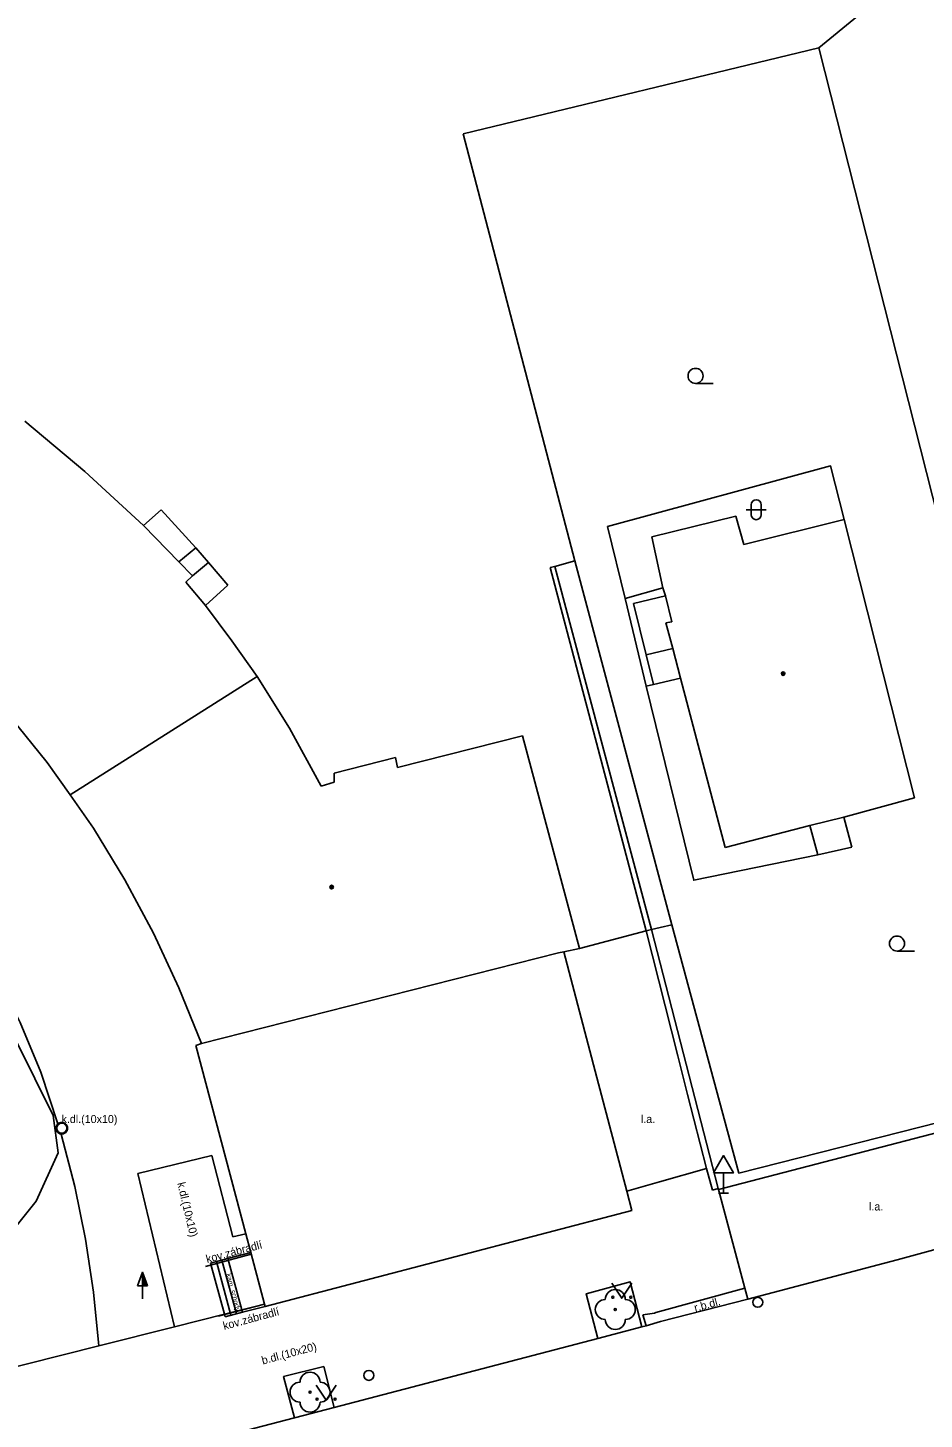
# Model space of a CAD drawing. Extents: x -600309 to -598967, y -1161267 to -1160292.
# Drawn here: x -599727.7 to -599682.9, y -1160599.6 to -1160530 of the extents above; entities that cross this region are included whole.
import ezdxf

# ---------------------------------------------------------------- set-up
doc = ezdxf.new("R2010")
doc.units = 0
for name, color, linetype in [('Level 10', 7, 'Continuous'), ('Level 11', 7, 'Continuous'), ('Level 22', 7, 'Continuous'), ('Level 25', 7, 'Continuous'), ('Level 28', 7, 'Continuous'), ('Level 34', 7, 'Continuous'), ('Level 36', 7, 'Continuous'), ('Level 39', 7, 'Continuous'), ('Level 40', 7, 'Continuous'), ('Level 42', 7, 'Continuous'), ('Level 5', 7, 'Continuous'), ('Level 51', 7, 'Continuous'), ('Level 7', 7, 'Continuous'), ('Level 9', 7, 'Continuous')]:
    doc.layers.add(name, color=color, linetype=linetype)

msp = doc.modelspace()

# ---------------------------------------------------------------- linework, layer by layer
at = {"layer": 'Level 10'}
for points in [[(-599684.28, -1160591.6), (-599681.7, -1160590.91), (-599678.57, -1160590.13)], [(-599684.28, -1160591.6), (-599691.73, -1160593.57), (-599696.1, -1160594.69), (-599696.82, -1160594.9), (-599697.03, -1160594.96), (-599699.23, -1160595.53), (-599705.73, -1160597.23)], [(-599705.73, -1160597.23), (-599712.41, -1160598.99), (-599714.4, -1160599.51)], [(-599714.4, -1160599.51), (-599721.75, -1160601.42), (-599724.72, -1160601.98), (-599726.7, -1160602.17)]]:
    msp.add_lwpolyline(points, dxfattribs=at)
at = {"layer": 'Level 11'}
for points in [[(-599697.87, -1160558.56), (-599698.75, -1160554.96), (-599687.6, -1160551.93), (-599686.92, -1160554.6)], [(-599721.95, -1160554.9099), (-599721.06, -1160554.12)], [(-599721.06, -1160554.12), (-599719.33, -1160556.03)], [(-599719.33, -1160556.03), (-599720.18, -1160556.73)], [(-599719.33, -1160556.03), (-599718.7, -1160556.75)], [(-599719.5, -1160557.42), (-599718.7, -1160556.75)], [(-599718.7, -1160556.75), (-599717.7199, -1160557.89)], [(-599701.39, -1160556.95), (-599701.62, -1160557.01)], [(-599696.82, -1160575.17), (-599701.62, -1160557.01)], [(-599717.7199, -1160557.89), (-599718.85, -1160558.9099)], [(-599697.87, -1160558.56), (-599695.98, -1160558.02)], [(-599696.81, -1160562.93), (-599697.87, -1160558.56)], [(-599696.81, -1160561.37), (-599697.45, -1160558.81), (-599695.86, -1160558.43)], [(-599695.48, -1160561.05), (-599696.81, -1160561.37)], [(-599696.46, -1160562.85), (-599696.81, -1160561.37)], [(-599695.11, -1160562.54), (-599696.46, -1160562.85)], [(-599696.46, -1160562.85), (-599696.81, -1160562.93)], [(-599688.23, -1160571.36), (-599694.44, -1160572.64), (-599696.81, -1160562.93)], [(-599686.94, -1160569.49), (-599686.54, -1160570.98)], [(-599688.23, -1160571.36), (-599688.64, -1160569.9)], [(-599686.54, -1160570.98), (-599688.23, -1160571.36)], [(-599730.79, -1160574.87), (-599729.32, -1160577.34), (-599728.11, -1160579.74), (-599727.08, -1160582.23), (-599726.22, -1160584.81)], [(-599700.15, -1160576.04), (-599696.82, -1160575.17), (-599696.56, -1160575.1), (-599696.12, -1160574.99)], [(-599693.51, -1160588.12), (-599693.81, -1160587.05), (-599694.75, -1160583.35), (-599695.2411, -1160581.4112), (-599696.82, -1160575.17)], [(-599726.46, -1160584.39), (-599729.21, -1160578.88)], [(-599726.21, -1160586.26), (-599726.46, -1160584.39)], [(-599725.74, -1160585.03), (-599725.7444, -1160584.9796), (-599725.7575, -1160584.9308), (-599725.7789, -1160584.885), (-599725.8078, -1160584.8436), (-599725.8436, -1160584.8078), (-599725.885, -1160584.7789), (-599725.9308, -1160584.7575), (-599725.9796, -1160584.7444), (-599726.03, -1160584.74), (-599726.0804, -1160584.7444), (-599726.1292, -1160584.7575), (-599726.175, -1160584.7789), (-599726.2164, -1160584.8078), (-599726.2522, -1160584.8436), (-599726.2811, -1160584.885), (-599726.3025, -1160584.9308), (-599726.3156, -1160584.9796), (-599726.32, -1160585.03), (-599726.3156, -1160585.0804), (-599726.3025, -1160585.1292), (-599726.2811, -1160585.175), (-599726.2522, -1160585.2164), (-599726.2164, -1160585.2522), (-599726.175, -1160585.2811), (-599726.1292, -1160585.3025), (-599726.0804, -1160585.3156), (-599726.06, -1160585.32), (-599726.03, -1160585.32), (-599725.9796, -1160585.3156), (-599725.9308, -1160585.3025), (-599725.885, -1160585.2811), (-599725.8436, -1160585.2522), (-599725.8078, -1160585.2164), (-599725.7789, -1160585.175), (-599725.7575, -1160585.1292), (-599725.7444, -1160585.0804), (-599725.74, -1160585.03)], [(-599726.06, -1160585.32), (-599725.38, -1160587.95), (-599724.84, -1160590.58), (-599724.44, -1160593.23), (-599724.18, -1160595.9)], [(-599727.3, -1160588.67), (-599726.21, -1160586.26)], [(-599718.52, -1160586.4), (-599722.23, -1160587.29)], [(-599716.83, -1160590.3), (-599717.47, -1160590.45), (-599718.52, -1160586.4)], [(-599697.79, -1160588.17), (-599696.16, -1160587.71), (-599693.81, -1160587.05)], [(-599722.23, -1160587.29), (-599720.4, -1160594.95)], [(-599693.22, -1160588.05), (-599693.51, -1160588.12)], [(-599691.89, -1160593.03), (-599693.21, -1160588.1)], [(-599729.02, -1160590.82), (-599727.3, -1160588.67)], [(-599716.58, -1160591.24), (-599717.73, -1160591.54)], [(-599717.73, -1160591.54), (-599718.59, -1160591.77)], [(-599717.86, -1160594.45), (-599717.89, -1160594.32), (-599718.59, -1160591.77)], [(-599718.3, -1160591.69), (-599717.57, -1160594.38)], [(-599718.02, -1160591.62), (-599717.29, -1160594.3)], [(-599717.03, -1160594.1), (-599717.73, -1160591.54)], [(-599699.23, -1160595.53), (-599699.82, -1160593.3), (-599697.61, -1160592.71), (-599697.03, -1160594.96)], [(-599691.89, -1160593.03), (-599696.33, -1160594.24), (-599696.41, -1160594.27), (-599696.98, -1160594.36)], [(-599691.89, -1160593.03), (-599691.73, -1160593.57)], [(-599715.87, -1160593.94), (-599717, -1160594.23), (-599717.86, -1160594.45)], [(-599715.9, -1160593.82), (-599717.03, -1160594.1)], [(-599717.89, -1160594.32), (-599720.4, -1160594.95)], [(-599717.03, -1160594.1), (-599717.89, -1160594.32)], [(-599717, -1160594.23), (-599717.03, -1160594.1)], [(-599696.98, -1160594.36), (-599696.82, -1160594.9)], [(-599720.4, -1160594.95), (-599724.18, -1160595.9)], [(-599724.18, -1160595.9), (-599729.68, -1160597.28)], [(-599714.4, -1160599.51), (-599714.94, -1160597.44), (-599712.93, -1160596.94), (-599712.41, -1160598.99)]]:
    msp.add_lwpolyline(points, dxfattribs=at)
at = {"layer": 'Level 22'}
for centre in [(-599698.36, -1160594.09), (-599713.62, -1160598.22)]:
    msp.add_circle(centre, 0.05, dxfattribs=at)
for centre, start, end in [((-599698.36, -1160593.59), 0, 180), ((-599698.86, -1160594.09), 90, 270), ((-599697.86, -1160594.09), 270, 90), ((-599698.36, -1160594.59), 180, 0), ((-599713.62, -1160597.72), 0, 180), ((-599714.12, -1160598.22), 90, 270), ((-599713.12, -1160598.22), 270, 90), ((-599713.62, -1160598.72), 180, 0)]:
    msp.add_arc(centre, 0.5, start, end, dxfattribs=at)
at = {"layer": 'Level 25'}
for p, q in [((-599722.242, -1160592.898), (-599721.99, -1160592.224)), ((-599721.99, -1160592.898), (-599722.242, -1160592.898)), ((-599721.99, -1160593.55), (-599721.99, -1160592.9))]:
    msp.add_line(p, q, dxfattribs=at)
for points in [[(-599721.74, -1160592.9), (-599721.99, -1160592.9), (-599721.99, -1160592.224), (-599721.99, -1160592.224)], [(-599721.797, -1160592.86), (-599721.95, -1160592.86), (-599721.95, -1160592.447)], [(-599721.855, -1160592.82), (-599721.91, -1160592.82), (-599721.91, -1160592.671)]]:
    msp.add_lwpolyline(points, close=True, dxfattribs=at)
at = {"layer": 'Level 28'}
for centre in [(-599726.03, -1160585.03), (-599691.24, -1160593.73), (-599710.68, -1160597.38)]:
    msp.add_circle(centre, 0.25, dxfattribs=at)
at = {"layer": 'Level 34'}
for p, q in [((-599692.96, -1160587.262), (-599692.96, -1160588.28)), ((-599693.21, -1160588.28), (-599692.71, -1160588.28))]:
    msp.add_line(p, q, dxfattribs=at)
msp.add_lwpolyline([(-599693.46, -1160587.262), (-599692.46, -1160587.262), (-599692.96, -1160586.396)], close=True, dxfattribs=at)
at = {"layer": 'Level 36'}
for p, q in [((-599694.35, -1160547.805), (-599693.475, -1160547.805)), ((-599691.816, -1160554.116), (-599690.816, -1160554.116)), ((-599691.566, -1160553.866), (-599691.566, -1160554.366)), ((-599691.066, -1160553.866), (-599691.066, -1160554.366)), ((-599684.28, -1160576.175), (-599683.405, -1160576.175))]:
    msp.add_line(p, q, dxfattribs=at)
for points in [[(-599698.54, -1160592.78), (-599698.04, -1160593.53), (-599697.54, -1160592.78)], [(-599713.32, -1160597.87), (-599712.82, -1160598.62), (-599712.32, -1160597.87)]]:
    msp.add_lwpolyline(points, dxfattribs=at)
for centre, radius in [((-599694.3501, -1160547.4299), 0.375), ((-599684.2801, -1160575.7999), 0.375), ((-599698.4902, -1160593.4798), 0.05), ((-599697.5908, -1160593.4798), 0.05), ((-599713.2702, -1160598.5698), 0.05), ((-599712.3708, -1160598.5698), 0.05)]:
    msp.add_circle(centre, radius, dxfattribs=at)
for centre, start, end in [((-599691.3157, -1160553.8663), 0, 180), ((-599691.3157, -1160554.3663), 180, 0)]:
    msp.add_arc(centre, 0.25, start, end, dxfattribs=at)
at = {"layer": 'Level 39'}
for centre, radius in [((-599689.9699, -1160562.31), 0.09), ((-599689.9699, -1160562.31), 0.0398), ((-599712.54, -1160572.98), 0.09), ((-599712.54, -1160572.98), 0.0398)]:
    msp.add_circle(centre, radius, dxfattribs=at)
at = {"layer": 'Level 5'}
for points in [[(-599727.88, -1160549.69), (-599724.87, -1160552.21)], [(-599724.87, -1160552.21), (-599721.95, -1160554.9099)], [(-599696.54, -1160555.48), (-599692.34, -1160554.44)], [(-599692.34, -1160554.44), (-599691.93, -1160555.86)], [(-599721.95, -1160554.9099), (-599720.18, -1160556.73)], [(-599691.93, -1160555.86), (-599686.92, -1160554.6)], [(-599686.92, -1160554.6), (-599683.4099, -1160568.51)], [(-599695.98, -1160558.02), (-599696.54, -1160555.48)], [(-599720.18, -1160556.73), (-599719.5, -1160557.42)], [(-599719.5, -1160557.42), (-599719.83, -1160557.74)], [(-599719.83, -1160557.74), (-599718.85, -1160558.9099)], [(-599735.19, -1160557.93), (-599732.07, -1160560.73), (-599729.29, -1160563.64), (-599726.75, -1160566.75), (-599725.61, -1160568.37), (-599724.45, -1160570.04)], [(-599695.86, -1160558.43), (-599695.98, -1160558.02)], [(-599695.54, -1160559.7199), (-599695.86, -1160558.43)], [(-599718.85, -1160558.9099), (-599717.52, -1160560.67)], [(-599695.84, -1160559.77), (-599695.54, -1160559.7199)], [(-599695.48, -1160561.05), (-599695.84, -1160559.77)], [(-599717.52, -1160560.67), (-599716.27, -1160562.45)], [(-599695.11, -1160562.54), (-599695.48, -1160561.05)], [(-599716.27, -1160562.45), (-599725.61, -1160568.37)], [(-599716.27, -1160562.45), (-599714.64, -1160565.03)], [(-599692.87, -1160571), (-599695.11, -1160562.54)], [(-599714.64, -1160565.03), (-599713.07, -1160567.93)], [(-599709.24, -1160567), (-599703, -1160565.42)], [(-599703, -1160565.42), (-599700.15, -1160576.04)], [(-599712.4099, -1160567.29), (-599709.34, -1160566.5)], [(-599709.34, -1160566.5), (-599709.24, -1160567)], [(-599712.42, -1160567.73), (-599712.4099, -1160567.29)], [(-599713.07, -1160567.93), (-599712.42, -1160567.73)], [(-599683.4099, -1160568.51), (-599686.94, -1160569.49)], [(-599686.94, -1160569.49), (-599688.64, -1160569.9)], [(-599722.88, -1160572.62), (-599724.45, -1160570.04)], [(-599688.64, -1160569.9), (-599692.87, -1160571)], [(-599722.88, -1160572.62), (-599721.45, -1160575.28), (-599720.17, -1160578.01), (-599719.05, -1160580.8)], [(-599701.2, -1160576.27), (-599719.05, -1160580.8)], [(-599700.93, -1160576.21), (-599699.28, -1160582.5), (-599697.79, -1160588.17), (-599697.54, -1160589.14), (-599715.87, -1160593.94)], [(-599700.15, -1160576.04), (-599700.93, -1160576.21), (-599701.2, -1160576.27)], [(-599719.32, -1160580.89), (-599719.05, -1160580.8)], [(-599719.32, -1160580.89), (-599716.83, -1160590.3), (-599716.58, -1160591.24), (-599715.9, -1160593.82), (-599715.87, -1160593.94)]]:
    msp.add_lwpolyline(points, dxfattribs=at)
at = {"layer": 'Level 51'}
for points in [[(-599688.19, -1160531.04), (-599680.09, -1160524.39)], [(-599705.9699, -1160535.34), (-599688.19, -1160531.04)], [(-599680.13, -1160562.83), (-599688.19, -1160531.04)], [(-599700.38, -1160556.67), (-599705.9699, -1160535.34)]]:
    msp.add_lwpolyline(points, dxfattribs=at)
at = {"layer": 'Level 7'}
for points in [[(-599700.38, -1160556.67), (-599701.39, -1160556.95)], [(-599701.39, -1160556.95), (-599696.56, -1160575.1)], [(-599695.54, -1160574.86), (-599700.38, -1160556.67)], [(-599696.56, -1160575.1), (-599693.22, -1160588.05), (-599693.21, -1160588.1)], [(-599695.54, -1160574.86), (-599696.12, -1160574.99)], [(-599692.19, -1160587.27), (-599695.54, -1160574.86)], [(-599675.07, -1160582.92), (-599692.19, -1160587.27)], [(-599693.21, -1160588.1), (-599674.89, -1160583.33)]]:
    msp.add_lwpolyline(points, dxfattribs=at)
at = {"layer": 'Level 9'}
for points in [[(-599716.56, -1160591.33), (-599718.85, -1160591.94)], [(-599715.9, -1160593.82), (-599718.21, -1160594.42)]]:
    msp.add_lwpolyline(points, dxfattribs=at)

# ---------------------------------------------------------------- texts
at = {"layer": 'Level 40'}
for s, p in [('k.dl.(10x10)', (-599726.04, -1160584.77)), ('l.a.', (-599697.08, -1160584.77)), ('l.a.', (-599685.68, -1160589.14))]:
    msp.add_text(s, height=0.4, dxfattribs=at).set_placement(p)
for s, height, rotation, p in [('k.dl.(10x10)', 0.4, 283.44, (-599720.26, -1160587.78)), ('kam. schody', 0.25, 285, (-599717.82, -1160592.33)), ('r.b.dl.', 0.4, 15.24, (-599694.36, -1160594.21)), ('b.dl.(10x20)', 0.4, 15.04, (-599715.98, -1160596.84))]:
    msp.add_text(s, height=height, rotation=rotation, dxfattribs=at).set_placement(p)
at = {"layer": 'Level 42'}
for p in [(-599718.76, -1160591.77), (-599717.91, -1160595.11)]:
    msp.add_text('kov.zábradlí', height=0.4, rotation=15.04, dxfattribs=at).set_placement(p)

doc.saveas('drawing.dxf')
